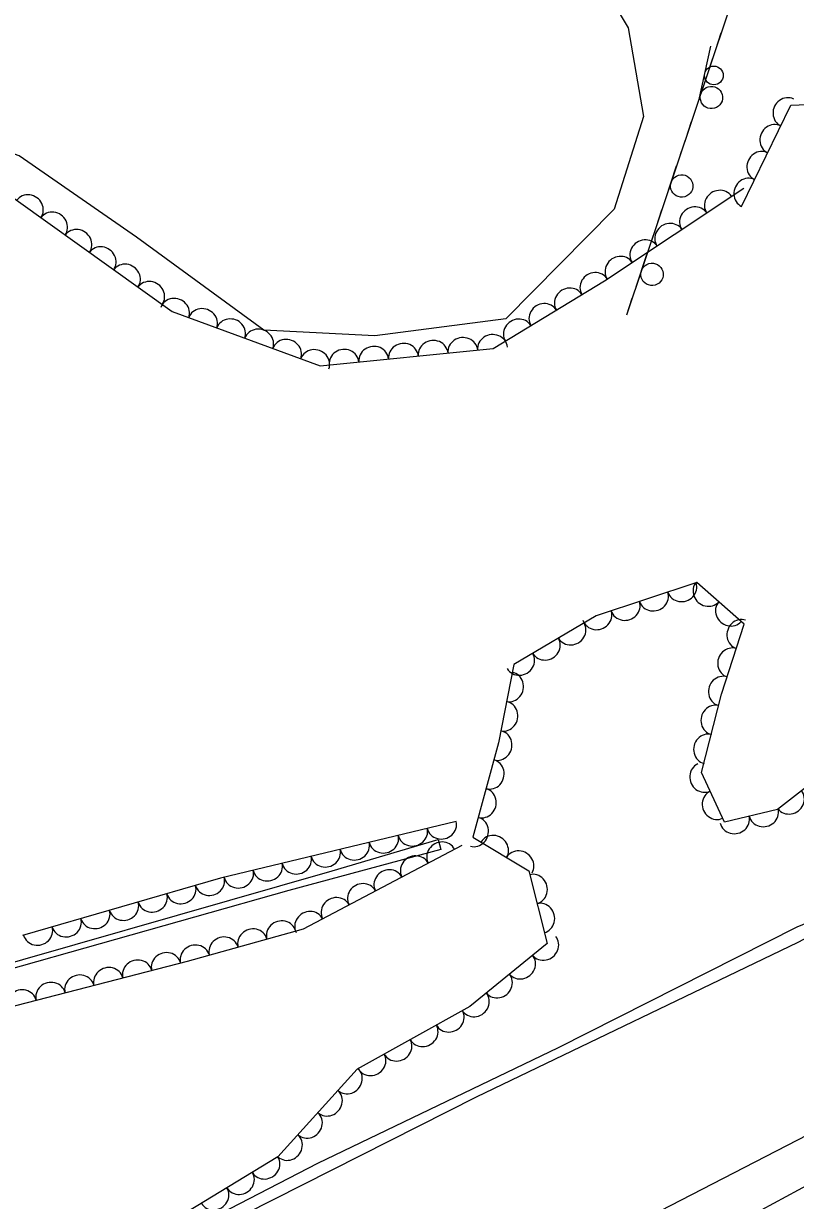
# Model space of a CAD drawing. Extents: x 1722896 to 1754269, y 648279 to 666297.
# Drawn here: x 1752665.8 to 1752769.3, y 653530.3 to 653688 of the extents above; entities that cross this region are included whole.
import ezdxf

# ---------------------------------------------------------------- set-up
doc = ezdxf.new("R2010")
doc.units = 0
for name, color, linetype in [('DESIGN - PUBLIC HEARING - Shapes', 7, 'Continuous'), ('DESIGN - SCRATCH - User 1', 7, 'Continuous'), ('SURVEY - CENTERLINE - Preliminary Text', 7, 'Continuous'), ('SURVEY - VEGETATION - Features with Text', 7, 'Continuous')]:
    doc.layers.add(name, color=color, linetype=linetype)

msp = doc.modelspace()

# ---------------------------------------------------------------- linework, layer by layer
at = {"layer": 'DESIGN - PUBLIC HEARING - Shapes'}
msp.add_line((1752756.32, 653677.67), (1752757.93, 653684.99), dxfattribs=at)
msp.add_circle((1752758.33, 653681.09), 1.25, dxfattribs=at)
at = {"layer": 'DESIGN - SCRATCH - User 1'}
for points in [[(1752746.64, 653649), (1752760.14, 653689.21)], [(1752758.58, 653684.55), (1752759.32, 653686.78)], [(1752757.83, 653682.32), (1752758.58, 653684.55)], [(1752755.85, 653676.45), (1752757.32, 653680.81)], [(1752754.6, 653672.7), (1752755.34, 653674.93)], [(1752753.85, 653670.47), (1752754.6, 653672.7)], [(1752751.87, 653664.59), (1752753.34, 653668.96)], [(1752750.62, 653660.85), (1752751.36, 653663.08)], [(1752749.87, 653658.62), (1752750.62, 653660.85)], [(1752747.9, 653652.74), (1752749.36, 653657.11)], [(1752746.64, 653649), (1752747.39, 653651.23)], [(1752683.49, 653521.95), (1752683, 653523.82), (1752705.23, 653535.29), (1752737.49, 653550.82), (1752769.52, 653566.97), (1752777.32, 653570.18), (1752835.01, 653603.73), (1752866.42, 653623.96), (1752898.04, 653649.38), (1752899.47, 653648.3), (1752865.97, 653621.71), (1752846.01, 653608.53), (1752823.74, 653595.3), (1752789.36, 653575.4), (1752769.57, 653564.89), (1752726.45, 653544.14), (1752687.64, 653524.55), (1752683.49, 653521.95)], [(1752229.74, 653375.92), (1752298.32, 653410.29), (1752365.78, 653443.88), (1752389.4, 653455.46), (1752456.67, 653488.77), (1752525.54, 653522.92), (1752552.27, 653530.48), (1752599.39, 653543.98), (1752651.9, 653558.66), (1752707.13, 653574.47), (1752721.35, 653578.7), (1752721.7, 653577.36), (1752701.34, 653571.85), (1752650.68, 653557.55), (1752560.13, 653531.6), (1752525.7, 653521.9), (1752473.89, 653495.82), (1752390.43, 653454.05), (1752335.89, 653427.09), (1752292.94, 653405.96), (1752239.95, 653379.09)]]:
    msp.add_lwpolyline(points, dxfattribs=at)
for centre in [(1752758, 653678.13), (1752754.02, 653666.28), (1752750.04, 653654.43)]:
    msp.add_arc(centre, 1.5, 274.6959, 274.6861, dxfattribs=at)
at = {"layer": 'SURVEY - CENTERLINE - Preliminary Text'}
for points in [[(1752593.98, 653706.66), (1752612.8, 653705.38), (1752629.12, 653705.16), (1752651.1, 653702.98), (1752679.36, 653701.51), (1752695.2, 653700.39), (1752711.74, 653703.15), (1752728.18, 653703.34), (1752740.96, 653697.4), (1752746.85, 653687.45), (1752748.9, 653675.6), (1752744.97, 653663.15), (1752730.44, 653648.46), (1752712.86, 653646.2), (1752698, 653646.97), (1752680.89, 653659.42), (1752665.2, 653670.33), (1752650, 653675.77), (1752632, 653680.89), (1752612.5, 653684), (1752594.52, 653686.26), (1752580.82, 653687.86), (1752569.85, 653689.12)], [(1751893.31, 653178.67), (1751947.42, 653198.23), (1752004.39, 653219.61), (1752060.77, 653240.95), (1752109.63, 653259.87), (1752162.24, 653280.91), (1752217.26, 653302.9), (1752314.07, 653341.09), (1752380.25, 653368.12), (1752452.7, 653397.99), (1752513.24, 653422.83), (1752564.07, 653443.39), (1752612.98, 653464.3), (1752667.06, 653488.23), (1752728.41, 653517.21), (1752770.99, 653539.15), (1752821.12, 653567.24), (1752863.98, 653593.53), (1752898.79, 653617.49)], [(1751894.91, 653172.31), (1751935.48, 653186.92), (1751996.11, 653209.52), (1752062.31, 653235.1), (1752129.24, 653261.14), (1752196.58, 653287.84), (1752247.57, 653308.03), (1752303.5, 653330.39), (1752394.97, 653367.21), (1752454.22, 653391.43), (1752512.57, 653415.55), (1752586.07, 653445.9), (1752637.3, 653467.68), (1752712.67, 653502.29), (1752754.81, 653523.7), (1752801.11, 653548.73), (1752846.47, 653574.79), (1752877.7, 653594.83), (1752901.04, 653610.99)]]:
    msp.add_lwpolyline(points, dxfattribs=at)
at = {"layer": 'SURVEY - VEGETATION - Features with Text'}
for points in [[(1752762.04, 653663.54), (1752768.64, 653677.1), (1752793.34, 653678.07)], [(1752656.53, 653670.26), (1752685.68, 653649.44), (1752705.55, 653642.17), (1752728.74, 653644.49), (1752743.67, 653653.57), (1752762.33, 653665.96)], [(1752777.3, 653590.83), (1752766.84, 653582.72), (1752759.74, 653581.01), (1752756.69, 653587.65), (1752759.35, 653598.15), (1752762.41, 653607.55), (1752756.06, 653613.12), (1752742.56, 653608.66), (1752731.49, 653602.12), (1752729.47, 653591.65), (1752726.02, 653579.02), (1752733.5, 653574.48), (1752735.96, 653564.76), (1752725.6, 653556.31), (1752710.49, 653547.9), (1752699.87, 653536.14), (1752682.3, 653525.46)], [(1752723.78, 653581.09), (1752692.18, 653573.49), (1752665.62, 653565.81)], [(1752568.68, 653527.74), (1752578.56, 653531.54), (1752596.77, 653537.22), (1752632.02, 653548.78), (1752662.1, 653555.77), (1752687.74, 653562.37), (1752703.32, 653566.73), (1752724.6, 653577.93)]]:
    msp.add_lwpolyline(points, dxfattribs=at)
for centre, major_axis in [((1752768.16, 653676.13), (0.87, 1.8)), ((1752766.41, 653672.53), (0.87, 1.8)), ((1752764.66, 653668.93), (0.87, 1.8)), ((1752762.91, 653665.34), (0.87, 1.8)), ((1752666.46, 653663.17), (1.63, -1.16)), ((1752759.03, 653663.77), (1.67, 1.11)), ((1752755.7, 653661.55), (1.67, 1.11)), ((1752669.71, 653660.85), (1.63, -1.16)), ((1752672.97, 653658.52), (1.63, -1.16)), ((1752752.37, 653659.34), (1.67, 1.11)), ((1752749.04, 653657.13), (1.67, 1.11)), ((1752676.22, 653656.2), (1.63, -1.16)), ((1752679.48, 653653.87), (1.63, -1.16)), ((1752745.7, 653654.92), (1.67, 1.11)), ((1752742.34, 653652.76), (1.71, 1.04)), ((1752682.73, 653651.55), (1.63, -1.16)), ((1752738.92, 653650.68), (1.71, 1.04)), ((1752686.04, 653649.31), (1.88, -0.69)), ((1752689.79, 653647.94), (1.88, -0.69)), ((1752735.5, 653648.6), (1.71, 1.04)), ((1752693.55, 653646.56), (1.88, -0.69)), ((1752732.08, 653646.52), (1.71, 1.04)), ((1752697.31, 653645.19), (1.88, -0.69)), ((1752728.65, 653644.48), (1.99, 0.2)), ((1752701.06, 653643.81), (1.88, -0.69)), ((1752704.82, 653642.44), (1.88, -0.69)), ((1752712.73, 653642.89), (1.99, 0.2)), ((1752716.71, 653643.29), (1.99, 0.2)), ((1752720.69, 653643.69), (1.99, 0.2)), ((1752724.67, 653644.08), (1.99, 0.2)), ((1752708.75, 653642.49), (1.99, 0.2)), ((1752754.06, 653612.46), (-1.9, -0.63)), ((1752757.48, 653611.87), (-1.5, 1.32)), ((1752750.26, 653611.21), (-1.9, -0.63)), ((1752746.46, 653609.95), (-1.9, -0.63)), ((1752760.49, 653609.23), (-1.5, 1.32)), ((1752742.67, 653608.7), (-1.9, -0.63)), ((1752761.97, 653606.18), (0.62, 1.9)), ((1752739.21, 653606.68), (-1.72, -1.02)), ((1752735.77, 653604.65), (-1.72, -1.02)), ((1752732.33, 653602.61), (-1.72, -1.02)), ((1752760.73, 653602.37), (0.62, 1.9)), ((1752730.92, 653599.14), (-0.38, -1.96)), ((1752759.49, 653598.57), (0.62, 1.9)), ((1752730.16, 653595.21), (-0.38, -1.96)), ((1752758.48, 653594.7), (0.49, 1.94)), ((1752729.37, 653591.29), (-0.53, -1.93)), ((1752757.5, 653590.82), (0.49, 1.94)), ((1752728.32, 653587.43), (-0.53, -1.93)), ((1752757, 653586.99), (-0.83, 1.82)), ((1752727.26, 653583.58), (-0.53, -1.93)), ((1752758.67, 653583.35), (-0.83, 1.82)), ((1752768.51, 653584.02), (-1.58, -1.22)), ((1752726.21, 653579.72), (-0.53, -1.93)), ((1752761.12, 653581.34), (-1.94, -0.47)), ((1752765.01, 653582.28), (-1.94, -0.47)), ((1752717.95, 653579.69), (-1.94, -0.47)), ((1752721.84, 653580.63), (-1.94, -0.47)), ((1752714.06, 653578.75), (-1.94, -0.47)), ((1752721.8, 653576.45), (1.77, 0.93)), ((1752728.82, 653577.32), (1.71, -1.04)), ((1752706.28, 653576.88), (-1.94, -0.47)), ((1752710.17, 653577.82), (-1.94, -0.47)), ((1752718.26, 653574.59), (1.77, 0.93)), ((1752732.24, 653575.24), (1.71, -1.04)), ((1752698.5, 653575.01), (-1.94, -0.47)), ((1752702.39, 653575.94), (-1.94, -0.47)), ((1752690.74, 653573.07), (-1.92, -0.56)), ((1752694.62, 653574.07), (-1.94, -0.47)), ((1752714.72, 653572.73), (1.77, 0.93)), ((1752734.12, 653572.03), (0.49, -1.94)), ((1752686.9, 653571.96), (-1.92, -0.56)), ((1752711.18, 653570.87), (1.77, 0.93)), ((1752683.06, 653570.85), (-1.92, -0.56)), ((1752707.64, 653569), (1.77, 0.93)), ((1752675.37, 653568.63), (-1.92, -0.56)), ((1752679.22, 653569.74), (-1.92, -0.56)), ((1752704.1, 653567.14), (1.77, 0.93)), ((1752735.1, 653568.15), (0.49, -1.94)), ((1752671.53, 653567.52), (-1.92, -0.56)), ((1752700.32, 653565.89), (1.93, 0.54)), ((1752667.69, 653566.41), (-1.92, -0.56)), ((1752692.61, 653563.73), (1.93, 0.54)), ((1752696.47, 653564.81), (1.93, 0.54)), ((1752735.57, 653564.44), (-1.55, -1.26)), ((1752688.76, 653562.65), (1.93, 0.54)), ((1752681.02, 653560.64), (1.94, 0.5)), ((1752684.89, 653561.64), (1.94, 0.5)), ((1752732.47, 653561.92), (-1.55, -1.26)), ((1752677.15, 653559.64), (1.94, 0.5)), ((1752669.4, 653557.65), (1.94, 0.5)), ((1752673.27, 653558.64), (1.94, 0.5)), ((1752729.37, 653559.39), (-1.55, -1.26)), ((1752665.53, 653556.65), (1.94, 0.5)), ((1752726.27, 653556.86), (-1.55, -1.26)), ((1752722.87, 653554.79), (-1.75, -0.97)), ((1752719.37, 653552.84), (-1.75, -0.97)), ((1752715.87, 653550.9), (-1.75, -0.97)), ((1752712.38, 653548.95), (-1.75, -0.97)), ((1752709.26, 653546.54), (-1.34, -1.48)), ((1752706.58, 653543.57), (-1.34, -1.48)), ((1752703.9, 653540.6), (-1.34, -1.48)), ((1752701.22, 653537.63), (-1.34, -1.48)), ((1752698.17, 653535.1), (-1.71, -1.04)), ((1752694.75, 653533.03), (-1.71, -1.04)), ((1752691.33, 653530.95), (-1.71, -1.04))]:
    msp.add_ellipse(centre, major_axis=major_axis, ratio=0.940188, start_param=0, end_param=3.141593, dxfattribs=at)

doc.saveas('drawing.dxf')
